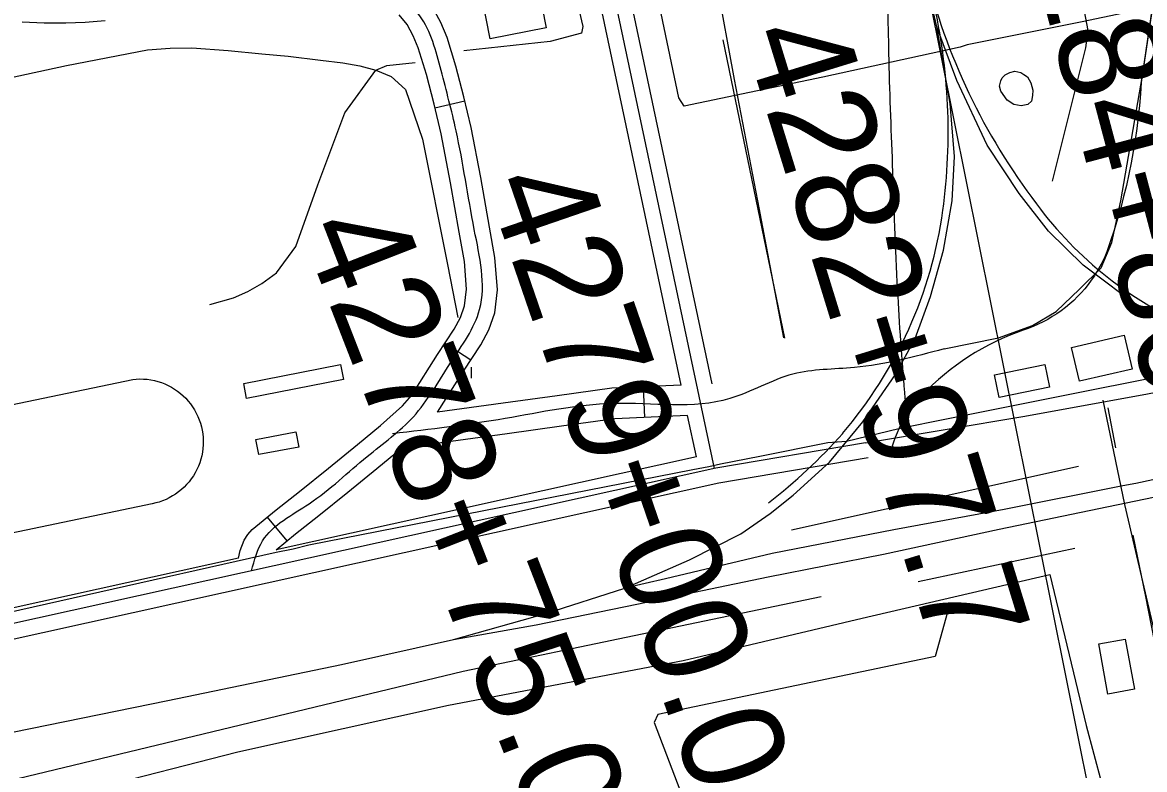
# Model space of a CAD drawing. Extents: x 3477039 to 3515015, y 546746 to 572297.
# Drawn here: x 3492134 to 3493230, y 566253 to 566984 of the extents above; entities that cross this region are included whole.
import ezdxf

# ---------------------------------------------------------------- set-up
doc = ezdxf.new("R2010")
doc.units = 0
for name, color, linetype in [('V-BLDG-OTLN', 7, 'Continuous'), ('V-RAIL-TRAK', 7, 'Continuous'), ('V-ROAD-CNTR', 7, 'Continuous'), ('V-SITE-OTLN', 7, 'Continuous'), ('V-SITE-STRC', 7, 'Continuous'), ('V-SURV-IDEN', 7, 'Continuous'), ('V-TOPO-BNDY', 7, 'Continuous'), ('V-TOPO-SHOR', 7, 'Continuous'), ('V-UTIL-LINE', 7, 'Continuous')]:
    doc.layers.add(name, color=color, linetype=linetype)

msp = doc.modelspace()

# ---------------------------------------------------------------- linework, layer by layer
at = {"layer": 'V-BLDG-OTLN'}
for points in [[(3492578.4, 567030.8), (3492633.2, 567041.5), (3492645.6, 566978.4), (3492590.8, 566967.7)], [(3493218.2, 566644.8), (3493166.7, 566632.9), (3493159.1, 566666), (3493210.5, 566677.9)], [(3492447.6, 566634.8), (3492352.9, 566616.2), (3492350, 566630.8), (3492444.7, 566649.4)], [(3493137.5, 566627.3), (3493088.4, 566617.1), (3493083.8, 566639.3), (3493132.9, 566649.4)], [(3492403.9, 566568.6), (3492364.7, 566561.3), (3492362, 566576.1), (3492401.1, 566583.4)], [(3493211.5, 566381), (3493220.5, 566331.9), (3493194.6, 566327.2), (3493185.7, 566376.3)]]:
    msp.add_lwpolyline(points, close=True, dxfattribs=at)
at = {"layer": 'V-RAIL-TRAK'}
for points in [[(3492878, 566675.5), (3492852.5, 566809.3), (3492829.8, 566927.7), (3492812.3, 567022.6), (3492806.3, 567081.5), (3492805.1, 567166.2), (3492800.2, 567209.2), (3492788.9, 567269.9), (3492777.4, 567312.9), (3492753.8, 567382.5), (3492732.5, 567443.9), (3492723.5, 567504), (3492707.7, 567584.7), (3492691.2, 567666.6)], [(3492107.8, 566286.9), (3492275.8, 566321), (3492445.5, 566356.2), (3492555.1, 566380.7), (3492645.3, 566405.9), (3492722.6, 566430.6), (3492785.8, 566458.4), (3492836, 566483.9), (3492864.4, 566503.7), (3492886.9, 566521.7), (3492922.4, 566554), (3492955, 566593.2), (3492987.1, 566639.4), (3493006.2, 566674.6), (3493021.3, 566715.7), (3493033.9, 566760.9), (3493042.5, 566809.1), (3493044.6, 566852.6), (3493040.3, 566904.4), (3493027.3, 566979.2), (3493013.1, 567041.1)], [(3493275.2, 566677.4), (3493217.8, 566710.8), (3493182.3, 566737.5), (3493170.4, 566746.5), (3493136.5, 566779.7), (3493108, 566816.4), (3493076.5, 566863.7), (3493047, 566926.9), (3493027.3, 566979.2)], [(3493996.7, 566694.4), (3493918.9, 566678.5), (3493788.1, 566651.2), (3493657.8, 566623.4), (3493544.1, 566600.1), (3493455.1, 566582), (3493334.9, 566557.6), (3493221.8, 566533.1), (3493209.2, 566530.6), (3493093.3, 566507.6), (3492985.5, 566487.8), (3492866.4, 566464.6), (3492762.1, 566440), (3492722.6, 566430.6)], [(3492555.1, 566380.7), (3492635.8, 566394.8), (3492734.2, 566415.2), (3492862.7, 566441.9), (3492975.3, 566464), (3493088.4, 566488.5), (3493212.6, 566514.2), (3493364.8, 566545.8)]]:
    msp.add_lwpolyline(points, dxfattribs=at)
at = {"layer": 'V-ROAD-CNTR'}
for p, q in [((3492536.9, 566900.1), (3492566.1, 566907.1)), ((3492546.8, 566670.2), (3492571.9, 566653.8)), ((3492742.2, 566597.6), (3492740.8, 566627.6)), ((3492373.1, 566500.1), (3492392.1, 566476.9))]:
    msp.add_line(p, q, dxfattribs=at)
for points in [[(3492810.2, 566547.7), (3492507.8, 567974.4)], [(3492808, 566630.4), (3492522.5, 567977.6)], [(3493255.2, 567109.4), (3493246.9, 567055), (3493237, 566990), (3493227.2, 566925), (3493226.4, 566913.7), (3493225.4, 566902.4), (3493224.3, 566891.2), (3493222.9, 566879.9), (3493221.3, 566868.7), (3493219.4, 566857.6), (3493217.4, 566846.5), (3493215.2, 566835.4), (3493212.7, 566824.3), (3493210, 566813.4), (3493207.1, 566802.4), (3493204.1, 566791.5), (3493200.8, 566780.7), (3493197.3, 566770)], [(3492777.6, 566629.2), (3492680.4, 567087.9)], [(3493034.5, 566664.6), (3493087.6, 566675.4), (3493121, 566687.3), (3493144, 566701.1), (3493167, 566722.9), (3493188.1, 566743.9), (3493198.4, 566768.6), (3493207.3, 566809.1), (3493228.4, 566931.7), (3493247, 567058.4)], [(3492539.3, 566602.7), (3492564.7, 566642.7), (3492581.6, 566668.5), (3492589.5, 566683.2), (3492595.3, 566699.8), (3492598, 566722.2), (3492595.4, 566753.8), (3492590.1, 566783.6), (3492581.7, 566832.2), (3492572.3, 566881), (3492565.2, 566911), (3492557.4, 566940.8), (3492548.9, 566969), (3492542.8, 566983.6), (3492534.6, 566998.4), (3492523.2, 567012.3), (3492512.8, 567020.9), (3492488.5, 567035.8)], [(3492214.5, 566985.1), (3492195.2, 566983.5), (3492176.1, 566982.8), (3492155, 566982.9), (3492133.5, 566984)], [(3492345, 566460.2), (3492346.6, 566467.7), (3492350.3, 566477.6), (3492353.9, 566483.3), (3492358.2, 566488), (3492381.8, 566507.2), (3492404.7, 566525.1), (3492432.9, 566548), (3492461.1, 566571), (3492483.8, 566589.7), (3492505.1, 566608.9), (3492514.3, 566619.3), (3492539.5, 566659), (3492555.7, 566683.8), (3492561.9, 566695.3), (3492565.9, 566706.7), (3492567.9, 566722.8), (3492565.7, 566749.9), (3492560.6, 566778.5), (3492552.2, 566826.8), (3492542.9, 566874.7), (3492536.1, 566903.7), (3492528.5, 566932.6), (3492520.6, 566958.8), (3492515.7, 566970.6), (3492509.7, 566981.5), (3492501.9, 566991)], [(3492878.8, 566674.9), (3492818.7, 566966.7)], [(3493197.3, 566770), (3493193.6, 566759.3), (3493191.5, 566754.5), (3493189.3, 566749.7), (3493186.8, 566745), (3493184.2, 566740.5), (3493182.3, 566737.5), (3493181.4, 566736), (3493178.4, 566731.7), (3493175.3, 566727.5), (3493172, 566723.4), (3493168.5, 566719.5), (3493164.9, 566715.6), (3493161.2, 566712), (3493157.3, 566708.5), (3493153.2, 566705.1), (3493149, 566701.9), (3493144.7, 566698.9), (3493140.3, 566696.1), (3493135.8, 566693.4), (3493131.2, 566690.9), (3493126.5, 566688.6), (3493121.6, 566686.5), (3493116.8, 566684.5), (3493111.8, 566682.8), (3493104.8, 566680.3), (3493098, 566677.5), (3493091.2, 566674.6), (3493084.5, 566671.4), (3493077.9, 566668.1), (3493071.4, 566664.6), (3493065, 566660.9), (3493058.7, 566657), (3493052.5, 566652.9), (3493046.5, 566648.6), (3493040.6, 566644.1), (3493034.8, 566639.5), (3493029.1, 566634.7), (3493023.6, 566629.8), (3493018.3, 566624.7), (3493013.1, 566619.4), (3493009.7, 566615.8), (3493006.4, 566612.1), (3493003.3, 566608.2), (3493000.4, 566604.2), (3492997.6, 566600.1), (3492995.1, 566595.9), (3492992.7, 566591.5), (3492990.5, 566587.1), (3492990.2, 566586.4), (3492988.5, 566582.6), (3492986.6, 566578), (3492985, 566573.3), (3492983.6, 566568.5), (3492982.3, 566563.7)], [(3492957.7, 566572.9), (3493113.4, 566598.8), (3493233.2, 566620.8), (3493344.6, 566642)], [(3492777.6, 566629.2), (3492709.9, 566626.2), (3492656.4, 566618.7), (3492603.5, 566611.4), (3492539.3, 566602.7)], [(3493267.6, 566265.6), (3493269.6, 566257.2), (3493252.5, 566335.5), (3493211.3, 566512.5), (3493189.9, 566614.6)], [(3492783.9, 566599.4), (3492712.7, 566596.3), (3492660.5, 566589), (3492607.6, 566581.7), (3492552.6, 566574.2), (3492504.2, 566567.7)], [(3492792.4, 566559.1), (3492783.9, 566599.4)], [(3493194.4, 566606.8), (3493202, 566567.8)], [(3492957.7, 566572.9), (3492811.5, 566547.9), (3491519, 566262.4)], [(3492381.6, 566468.3), (3492400.5, 566483.8), (3492423.4, 566501.6), (3492451.8, 566524.7), (3492480.1, 566547.8), (3492504.2, 566567.7)], [(3492960.3, 566558.1), (3492814.4, 566533.2), (3491976.7, 566348.1)], [(3492792.4, 566559.1), (3492381.6, 566468.3)], [(3493219.1, 566482.5), (3493231.3, 566422.6), (3493257.3, 566289.3), (3493266.5, 566242.6)], [(3492345, 566460.2), (3491515.8, 566277)]]:
    msp.add_lwpolyline(points, dxfattribs=at)
for centre, radius, start, end in [((3493615.6, 567180.5), 617.1, 193.7252, 217.3425), ((3492465.3, 566876.4), 573.2, 352.3355, 12.9613), ((3493421.5, 567023.7), 367.8, 216.2599, 247.2285), ((3492612.9, 566858.1), 424.5, 319.4249, 352.1286), ((3492551.5, 566920.1), 511.6, 307.494, 318.6267)]:
    msp.add_arc(centre, radius, start, end, dxfattribs=at)
for points in [[(3493000, 566579.9), (3492996.1, 566622.1), (3492989.2, 566722.2), (3492984.2, 566844.9), (3492980.6, 566953.3), (3492975.9, 567048.2), (3492957.1, 567118.8), (3492914, 567185), (3492893, 567238.7), (3492889.4, 567288.8), (3492887.2, 567347.5), (3492875.5, 567416.2), (3492810.7, 567535.7), (3492779.3, 567672.1), (3492739.4, 567901.6), (3492708.5, 568055.8), (3492674.1, 568199.5), (3492666.9, 568284.5), (3492665.5, 568317.4), (3492671, 568366.8), (3492688.8, 568383.2), (3492685, 568415.7), (3492676.1, 568458.5), (3492655.5, 568583.9), (3492629.8, 568700.4), (3492601.5, 568815.7), (3492587.6, 568932.7), (3492578.3, 568956.7), (3492546.9, 569012.6), (3492486.9, 569024), (3492420.8, 569019.5), (3492376.8, 568985.7), (3492366.5, 568942.6), (3492322.3, 568913.7), (3492305.5, 568884.4), (3492308.1, 568835.3), (3492309.9, 568804.9), (3492301.9, 568745), (3492245.3, 568717.5), (3492209.9, 568701.6), (3492159.2, 568699.5)], [(3492357.7, 566447.7), (3492368.5, 566477), (3492414, 566513.3), (3492470.6, 566559.4), (3492515.8, 566598.3), (3492552.1, 566650.8), (3492580.6, 566703.2), (3492575.4, 566781.1), (3492557.6, 566877.8), (3492542.9, 566936.7), (3492522.1, 566990), (3492474.3, 567025.2), (3492438.7, 567036.9), (3492389.3, 567030.4), (3492307.1, 567018.2), (3492267.3, 567008.7), (3492212.8, 567000.1), (3492175.8, 566997.8), (3492135.1, 566998.9)], [(3493034.5, 566664.6), (3492946.8, 566646.3), (3492886.8, 566639.9), (3492825.2, 566616), (3492711.3, 566611.2), (3492605.6, 566596.5), (3492495.5, 566581.6)]]:
    msp.add_spline(points, degree=3, dxfattribs=at)
at = {"layer": 'V-SITE-OTLN'}
for points in [[(3493311.5, 566650.6), (3493176.8, 566623.9), (3493022.3, 566592.9), (3492990.2, 566586.4), (3492939, 566574), (3492921, 566572.7), (3492854.4, 566559.3), (3492816.1, 566551.8), (3492804.6, 566549.2), (3492789.1, 566546.5), (3492413.6, 566472.7), (3492398.3, 566468.9), (3492396.7, 566468.4), (3492381.6, 566465.6), (3492010.6, 566382.3), (3491571.6, 566284.6), (3491478.5, 566265.7), (3491456.7, 566261.6), (3491431.4, 566256.2), (3491252.7, 566220)], [(3492201.8, 566234.4), (3492344.2, 566270.9), (3492550.2, 566316.3), (3492779.6, 566359.9), (3492954.4, 566401.4), (3493138, 566444.1), (3493173.4, 566296.4), (3493188.2, 566240.5)]]:
    msp.add_lwpolyline(points, dxfattribs=at)
at = {"layer": 'V-SITE-STRC'}
msp.add_lwpolyline([(3491668.5, 566515.3), (3492241.5, 566634.8), (3492245, 566635.1), (3492248.6, 566635.2), (3492252.2, 566635.1), (3492255.7, 566634.9), (3492259.3, 566634.4), (3492262.8, 566633.7), (3492266.2, 566632.8), (3492269.6, 566631.7), (3492272.9, 566630.4), (3492276.2, 566628.9), (3492279.3, 566627.2), (3492282.4, 566625.3), (3492285.3, 566623.3), (3492288.1, 566621.1), (3492290.8, 566618.8), (3492293.4, 566616.3), (3492295.8, 566613.6), (3492298, 566610.8), (3492300.1, 566607.9), (3492302, 566604.9), (3492303.7, 566601.8), (3492305.2, 566598.6), (3492306.6, 566595.3), (3492307.7, 566591.9), (3492308.7, 566588.4), (3492309.4, 566585), (3492310, 566581.4), (3492310.3, 566577.9), (3492310.5, 566574.3), (3492310.4, 566570.7), (3492310.1, 566567.2), (3492309.7, 566563.6), (3492309, 566560.1), (3492308.1, 566556.7), (3492307, 566553.3), (3492305.7, 566550), (3492304.3, 566546.7), (3492302.6, 566543.5), (3492300.8, 566540.5), (3492298.8, 566537.5), (3492296.6, 566534.7), (3492294.2, 566532), (3492291.8, 566529.4), (3492289.1, 566527), (3492286.4, 566524.8), (3492283.5, 566522.7), (3492280.4, 566520.8), (3492277.3, 566519), (3492274.1, 566517.5), (3492270.8, 566516.1), (3492267.5, 566514.9), (3492264, 566514), (3492260.5, 566513.2), (3491680.5, 566392)], dxfattribs=at)
at = {"layer": 'V-TOPO-BNDY'}
msp.add_line((3492345.6, 570356.9), (3493273.5, 565748.2), dxfattribs=at)
at = {"layer": 'V-TOPO-SHOR'}
for p, q in [((3492572.4, 566646.7), (3492572.4, 566636.1)), ((3492885.3, 566487.8), (3493165.9, 566549.8)), ((3493162.3, 566469.6), (3493009.2, 566436.8))]:
    msp.add_line(p, q, dxfattribs=at)
for points in [[(3492667.8, 567048.5), (3492678, 566994.9), (3492681.4, 566979.5), (3492680.2, 566973.1), (3492649.5, 566965.1), (3492565.3, 566955.7)], [(3491470.3, 566792.1), (3491636.5, 566824.9), (3491798.6, 566862), (3492000.7, 566903.4), (3492176.9, 566941.5), (3492255.9, 566956.8), (3492278.2, 566958.4), (3492299.4, 566958.8), (3492334.7, 566956.2), (3492367.6, 566953), (3492393.5, 566950.5), (3492425.2, 566946.7), (3492447, 566944.2), (3492463.4, 566941.1), (3492479.3, 566936.9), (3492494, 566930.9), (3492508, 566917.9), (3492524.7, 566869.5), (3492549.1, 566746.9), (3492559.3, 566695.1)], [(3492317, 566708.1), (3492339.9, 566714.4), (3492354.1, 566720.7), (3492367.7, 566728.3), (3492381.9, 566738.8), (3492400.9, 566764.5), (3492422.6, 566825), (3492449, 566895.4), (3492479.3, 566936.9)], [(3492479.3, 566936.9), (3492489.9, 566941.5), (3492517.6, 566944.3)], [(3493115.9, 566930.4), (3493119.4, 566924.5), (3493121.1, 566917.4), (3493121, 566912.1), (3493119.8, 566906.8), (3493116.3, 566903.3), (3493109.8, 566902.2), (3493102.7, 566903.4), (3493096.3, 566907.6), (3493089.9, 566916.5), (3493088.7, 566921.2), (3493090, 566926.5), (3493091.2, 566929.4), (3493094.1, 566932.3), (3493098.8, 566934.6), (3493103.6, 566935.8), (3493109.4, 566934.6), (3493112.4, 566932.8), (3493115.9, 566930.4)], [(3492914.5, 566422.2), (3492564.6, 566349.3), (3492065.3, 566229.1), (3492087.2, 566076)]]:
    msp.add_lwpolyline(points, dxfattribs=at)
at = {"layer": 'V-UTIL-LINE'}
for points in [[(3493329.5, 567018.2), (3493169.6, 566984.2), (3493057.1, 566961.7), (3493050.1, 566959.4), (3492915.9, 566930), (3492780.6, 566901.8), (3492775.4, 566910), (3492743.8, 567061.1), (3492732.5, 567122.1), (3492741.9, 567124.9), (3492713.1, 567268.4), (3492689, 567399.6), (3492686.1, 567400.2), (3492057.4, 567269.2), (3492022.4, 567426.3), (3491997.5, 567547.5), (3491998.1, 567550.5), (3492074.9, 567566.3)], [(3493140.4, 566828.5), (3493173, 566958.7), (3493175.4, 566975.7), (3493163.1, 567041.3), (3493152.8, 567081.7), (3493152.8, 567081.7), (3493192, 567151), (3493191.5, 567161.5), (3493168.4, 567279.3), (3493210.5, 567287.2)], [(3493037.7, 566407.2), (3493025.7, 566363.8), (3492754.7, 566307.2), (3492751.2, 566299.6), (3492820.2, 566118.3), (3492820.2, 566114.2), (3492874.3, 565972.4), (3492893.9, 565922.4), (3492918, 565857.1)]]:
    msp.add_lwpolyline(points, dxfattribs=at)

# ---------------------------------------------------------------- texts
at = {"layer": 'V-SURV-IDEN'}
for s, rotation, p in [('4284+80.4', 284.8347, (3493101.5, 567117.8)), ('4282+97.7', 287.1158, (3492837.7, 566971.4)), ('4279+00.0', 288.9938, (3492586.1, 566825.9)), ('4278+75.0', 291.2549, (3492405.1, 566781.3))]:
    msp.add_text(s, height=100, rotation=rotation, dxfattribs=at).set_placement(p)

doc.saveas('drawing.dxf')
